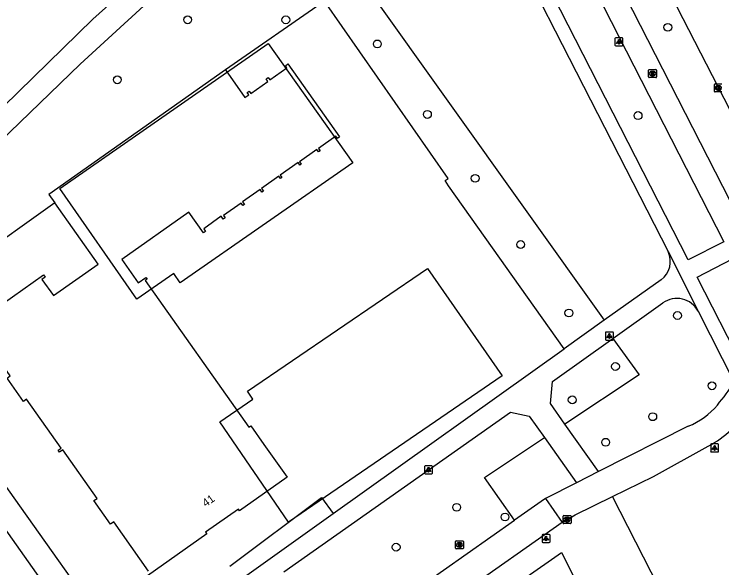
# Model space of a CAD drawing. Extents: x 159353 to 160616, y 385893 to 387321.
# Drawn here: x 159671.4 to 159759.9, y 386515.7 to 386585 of the extents above; entities that cross this region are included whole.
import ezdxf

# ---------------------------------------------------------------- set-up
doc = ezdxf.new("R2010")
doc.units = 0
for name, color, linetype in [('IMGEO_Boom', 7, 'Continuous'), ('IMGEO_Fietspad_gesloten', 7, 'Continuous'), ('IMGEO_Fietspad_open', 7, 'Continuous'), ('IMGEO_Groenvoorziening', 7, 'Continuous'), ('IMGEO_Hek', 7, 'Continuous'), ('IMGEO_Kolk', 7, 'Continuous'), ('IMGEO_Lichtpunt', 7, 'Continuous'), ('IMGEO_Pand', 7, 'Continuous'), ('IMGEO_Pand_nummerreeks', 7, 'Continuous'), ('IMGEO_Pand_vergunning_verleend', 7, 'Continuous'), ('IMGEO_Rijbaan_lokaal_gesloten', 7, 'Continuous'), ('IMGEO_Rioolput', 7, 'Continuous'), ('IMGEO_Voetpad_halfverhard', 7, 'Continuous'), ('IMGEO_Voetpad_open', 7, 'Continuous')]:
    doc.layers.add(name, color=color, linetype=linetype)

msp = doc.modelspace()

# ---------------------------------------------------------------- linework, layer by layer
at = {"layer": 'IMGEO_Boom'}
for centre in [(159693.119, 386584.248), (159705.383, 386584.237), (159753.122, 386583.311), (159716.811, 386581.232), (159684.331, 386576.75), (159723.075, 386572.418), (159749.399, 386572.275), (159729.038, 386564.43), (159734.733, 386556.151), (159740.757, 386547.591), (159754.328, 386547.27), (159746.572, 386540.9), (159758.637, 386538.489), (159741.173, 386536.729), (159751.233, 386534.619), (159745.343, 386531.429), (159726.726, 386523.297), (159732.776, 386522.089), (159719.166, 386518.31)]:
    msp.add_circle(centre, 0.489, dxfattribs=at)
at = {"layer": 'IMGEO_Fietspad_gesloten'}
for points in [[(159762.831, 386557.859), (159731.872, 386618.458)], [(159729.174, 386617.087), (159760.103, 386556.503)], [(159755.667, 386533.427), (159744.465, 386527.761)], [(159746.188, 386524.627), (159751.341, 386527.146), (159758.173, 386530.955)], [(159744.465, 386527.761), (159741.685, 386526.355)], [(159741.685, 386526.355), (159737.837, 386524.409)], [(159737.837, 386524.409), (159739.906, 386521.405)], [(159739.906, 386521.405), (159741.53, 386522.35), (159746.188, 386524.627)]]:
    msp.add_lwpolyline(points, dxfattribs=at)
for centre, radius, start, end in [((159741.685, 386551.271), 23.266, 319.25567, 327.94118), ((159752.071, 386542.184), 9.466, 292.32378, 319.89716), ((159751.678, 386543.246), 13.902, 297.85443, 326.76071)]:
    msp.add_arc(centre, radius, start, end, dxfattribs=at)
at = {"layer": 'IMGEO_Fietspad_open'}
for points in [[(159737.837, 386524.409), (159737.692, 386524.333), (159733.956, 386521.697)], [(159713.275, 386507.109), (159733.956, 386521.697)], [(159739.906, 386521.405), (159727.124, 386512.381)]]:
    msp.add_lwpolyline(points, dxfattribs=at)
at = {"layer": 'IMGEO_Groenvoorziening'}
for points in [[(159706.083, 386601.493), (159745.173, 386546.684)], [(159740.145, 386543.095), (159725.723, 386563.506), (159725.274, 386564.141), (159725.658, 386564.413), (159710.208, 386586.565), (159697.822, 386577.978)], [(159676.524, 386561.361), (159655.734, 386546.537)], [(159746.256, 386544.401), (159749.522, 386539.867), (159740.254, 386533.705)], [(159733.956, 386521.697), (159730.196, 386527.018), (159737.694, 386532.003)]]:
    msp.add_lwpolyline(points, dxfattribs=at)
at = {"layer": 'IMGEO_Hek'}
msp.add_lwpolyline([(159698.374, 386515.93), (159709.855, 386524.513), (159711.29, 386522.503)], dxfattribs=at)
at = {"layer": 'IMGEO_Kolk'}
for p, q in [((159758.942, 386575.305), (159758.942, 386576.157)), ((159759.017, 386576.231), (159759.869, 386576.231)), ((159759.43, 386576.011), (159759.455, 386576.011)), ((159759.869, 386575.231), (159759.017, 386575.231)), ((159759.453, 386575.451), (159759.428, 386575.451)), ((159740.031, 386521.343), (159740.031, 386522.195)), ((159740.106, 386522.269), (159740.958, 386522.269)), ((159740.519, 386522.049), (159740.544, 386522.049)), ((159741.032, 386522.195), (159741.032, 386521.343)), ((159740.958, 386521.269), (159740.106, 386521.269)), ((159740.542, 386521.489), (159740.517, 386521.489))]:
    msp.add_line(p, q, dxfattribs=at)
for points in [[(159758.942, 386575.305), (159758.942, 386576.157)], [(159759.017, 386576.231), (159759.869, 386576.231)], [(159759.869, 386575.231), (159759.017, 386575.231)], [(159759.263, 386575.931), (159759.386, 386575.931), (159759.386, 386575.78), (159759.516, 386575.931), (159759.68, 386575.931), (159759.534, 386575.78), (159759.687, 386575.531), (159759.535, 386575.531), (159759.45, 386575.695), (159759.386, 386575.628), (159759.386, 386575.531), (159759.263, 386575.531), (159759.263, 386575.931)], [(159740.031, 386521.343), (159740.031, 386522.195)], [(159740.106, 386522.269), (159740.958, 386522.269)], [(159741.032, 386522.195), (159741.032, 386521.343)], [(159740.958, 386521.269), (159740.106, 386521.269)], [(159740.352, 386521.969), (159740.475, 386521.969), (159740.475, 386521.818), (159740.605, 386521.969), (159740.769, 386521.969), (159740.623, 386521.818), (159740.776, 386521.569), (159740.624, 386521.569), (159740.539, 386521.733), (159740.475, 386521.666), (159740.475, 386521.569), (159740.352, 386521.569), (159740.352, 386521.969)]]:
    msp.add_lwpolyline(points, dxfattribs=at)
for centre, start, end in [((159759.019, 386576.155), 91.55205, 178.44795), ((159759.019, 386576.155), 91.55205, 178.44795), ((159759.019, 386575.307), 181.55205, 268.44795), ((159759.019, 386575.307), 181.55205, 268.44795), ((159740.108, 386522.193), 91.55205, 178.44795), ((159740.108, 386522.193), 91.55205, 178.44795), ((159740.956, 386522.193), 1.55205, 88.44795), ((159740.956, 386522.193), 1.55205, 88.44795), ((159740.108, 386521.345), 181.55205, 268.44795), ((159740.108, 386521.345), 181.55205, 268.44795), ((159740.956, 386521.345), 271.55205, 358.44795), ((159740.956, 386521.345), 271.55205, 358.44795)]:
    msp.add_arc(centre, 0.0765, start, end, dxfattribs=at)
for centre, major_axis, ratio, start_param, end_param in [((159759.429, 386575.731), (-0.387, 0.002), 0.722429, 4.712389, 7.853982), ((159759.454, 386575.731), (-0.39, 0.002), 0.717154, 1.570796, 4.712389), ((159740.518, 386521.769), (-0.387, 0.002), 0.722429, 4.712389, 7.853982), ((159740.543, 386521.769), (-0.39, 0.002), 0.717154, 1.570796, 4.712389)]:
    msp.add_ellipse(centre, major_axis=major_axis, ratio=ratio, start_param=start_param, end_param=end_param, dxfattribs=at)
at = {"layer": 'IMGEO_Lichtpunt'}
for p, q in [((159746.509, 386581.905), (159746.509, 386581.098)), ((159746.509, 386581.905), (159746.509, 386581.098)), ((159747.411, 386582), (159746.603, 386582)), ((159747.411, 386582), (159746.603, 386582)), ((159747.505, 386581.098), (159747.505, 386581.905)), ((159747.505, 386581.098), (159747.505, 386581.905)), ((159746.603, 386581.004), (159747.411, 386581.004)), ((159746.603, 386581.004), (159747.411, 386581.004)), ((159745.316, 386545.115), (159745.316, 386544.308)), ((159745.316, 386545.115), (159745.316, 386544.308)), ((159746.218, 386545.21), (159745.41, 386545.21)), ((159746.218, 386545.21), (159745.41, 386545.21)), ((159746.312, 386544.308), (159746.312, 386545.115)), ((159746.312, 386544.308), (159746.312, 386545.115)), ((159745.41, 386544.214), (159746.218, 386544.214)), ((159745.41, 386544.214), (159746.218, 386544.214)), ((159758.472, 386531.117), (159758.472, 386530.31)), ((159758.472, 386531.117), (159758.472, 386530.31)), ((159759.374, 386531.212), (159758.566, 386531.212)), ((159759.374, 386531.212), (159758.566, 386531.212)), ((159759.468, 386530.31), (159759.468, 386531.117)), ((159759.468, 386530.31), (159759.468, 386531.117)), ((159758.566, 386530.216), (159759.374, 386530.216)), ((159758.566, 386530.216), (159759.374, 386530.216)), ((159722.706, 386528.385), (159722.706, 386527.578)), ((159722.706, 386528.385), (159722.706, 386527.578)), ((159723.608, 386528.48), (159722.8, 386528.48)), ((159723.608, 386528.48), (159722.8, 386528.48)), ((159723.702, 386527.578), (159723.702, 386528.385)), ((159723.702, 386527.578), (159723.702, 386528.385)), ((159722.8, 386527.484), (159723.608, 386527.484)), ((159722.8, 386527.484), (159723.608, 386527.484)), ((159737.406, 386519.794), (159737.406, 386518.987)), ((159737.406, 386519.794), (159737.406, 386518.987)), ((159738.308, 386519.889), (159737.5, 386519.889)), ((159738.308, 386519.889), (159737.5, 386519.889)), ((159738.402, 386518.987), (159738.402, 386519.794)), ((159738.402, 386518.987), (159738.402, 386519.794)), ((159737.5, 386518.893), (159738.308, 386518.893)), ((159737.5, 386518.893), (159738.308, 386518.893))]:
    msp.add_line(p, q, dxfattribs=at)
for points in [[(159746.883, 386581.569), (159746.922, 386581.541), (159746.734, 386581.279), (159746.696, 386581.306), (159746.883, 386581.569)], [(159746.985, 386581.521), (159747.032, 386581.521), (159747.032, 386581.199), (159746.985, 386581.199), (159746.985, 386581.521)], [(159747.095, 386581.541), (159747.133, 386581.568), (159747.32, 386581.306), (159747.281, 386581.278), (159747.095, 386581.541)], [(159745.69, 386544.779), (159745.729, 386544.751), (159745.541, 386544.489), (159745.503, 386544.516), (159745.69, 386544.779)], [(159745.792, 386544.731), (159745.839, 386544.731), (159745.839, 386544.409), (159745.792, 386544.409), (159745.792, 386544.731)], [(159745.902, 386544.751), (159745.94, 386544.778), (159746.127, 386544.516), (159746.088, 386544.488), (159745.902, 386544.751)], [(159758.846, 386530.781), (159758.885, 386530.753), (159758.697, 386530.491), (159758.659, 386530.518), (159758.846, 386530.781)], [(159758.948, 386530.733), (159758.995, 386530.733), (159758.995, 386530.411), (159758.948, 386530.411), (159758.948, 386530.733)], [(159759.058, 386530.753), (159759.096, 386530.78), (159759.283, 386530.518), (159759.244, 386530.49), (159759.058, 386530.753)], [(159723.08, 386528.049), (159723.119, 386528.021), (159722.931, 386527.759), (159722.893, 386527.786), (159723.08, 386528.049)], [(159723.182, 386528.001), (159723.229, 386528.001), (159723.229, 386527.679), (159723.182, 386527.679), (159723.182, 386528.001)], [(159723.292, 386528.021), (159723.33, 386528.048), (159723.517, 386527.786), (159723.478, 386527.758), (159723.292, 386528.021)], [(159737.78, 386519.458), (159737.819, 386519.43), (159737.631, 386519.168), (159737.593, 386519.195), (159737.78, 386519.458)], [(159737.882, 386519.41), (159737.929, 386519.41), (159737.929, 386519.088), (159737.882, 386519.088), (159737.882, 386519.41)], [(159737.992, 386519.43), (159738.03, 386519.457), (159738.217, 386519.195), (159738.178, 386519.167), (159737.992, 386519.43)]]:
    msp.add_lwpolyline(points, dxfattribs=at)
for centre in [(159747.008, 386581.703), (159745.815, 386544.913), (159758.971, 386530.915), (159723.205, 386528.183), (159737.905, 386519.592)]:
    msp.add_circle(centre, 0.0994, dxfattribs=at)
for centre, start, end in [((159746.603, 386581.905), 90, 180), ((159746.603, 386581.905), 90, 180), ((159747.411, 386581.905), 0, 90), ((159747.411, 386581.905), 0, 90), ((159746.603, 386581.098), 180, 270), ((159746.603, 386581.098), 180, 270), ((159747.411, 386581.098), 270, 0), ((159747.411, 386581.098), 270, 360), ((159745.41, 386545.115), 90, 180), ((159745.41, 386545.115), 90, 180), ((159746.218, 386545.115), 0, 90), ((159746.218, 386545.115), 0, 90), ((159745.41, 386544.308), 180, 270), ((159745.41, 386544.308), 180, 270), ((159746.218, 386544.308), 270, 0), ((159746.218, 386544.308), 270, 360), ((159758.566, 386531.117), 90, 180), ((159758.566, 386531.117), 90, 180), ((159759.374, 386531.117), 0, 90), ((159759.374, 386531.117), 0, 90), ((159758.566, 386530.31), 180, 270), ((159758.566, 386530.31), 180, 270), ((159759.374, 386530.31), 270, 0), ((159759.374, 386530.31), 270, 360), ((159722.8, 386528.385), 90, 180), ((159722.8, 386528.385), 90, 180), ((159723.608, 386528.385), 0, 90), ((159723.608, 386528.385), 0, 90), ((159722.8, 386527.578), 180, 270), ((159722.8, 386527.578), 180, 270), ((159723.608, 386527.578), 270, 0), ((159723.608, 386527.578), 270, 360), ((159737.5, 386519.794), 90, 180), ((159737.5, 386519.794), 90, 180), ((159738.308, 386519.794), 0, 90), ((159738.308, 386519.794), 0, 90), ((159737.5, 386518.987), 180, 270), ((159737.5, 386518.987), 180, 270), ((159738.308, 386518.987), 270, 0), ((159738.308, 386518.987), 270, 360)]:
    msp.add_arc(centre, 0.0946, start, end, dxfattribs=at)
at = {"layer": 'IMGEO_Pand'}
for points in [[(159697.822, 386577.978), (159700.26, 386574.525), (159700.755, 386574.875), (159700.553, 386575.16), (159700.8, 386575.334), (159701.006, 386575.042), (159703.14, 386576.548), (159702.922, 386576.857), (159703.185, 386577.042), (159703.401, 386576.736), (159705.516, 386578.229), (159705.325, 386578.5), (159705.645, 386578.726), (159712.088, 386569.6), (159711.823, 386569.413), (159711.626, 386569.692), (159709.455, 386568.16), (159709.653, 386567.88), (159709.46, 386567.744), (159709.264, 386568.022), (159707.086, 386566.484), (159707.287, 386566.199), (159707.131, 386566.089), (159706.919, 386566.39), (159704.686, 386564.814), (159704.892, 386564.522), (159704.733, 386564.409), (159704.525, 386564.703), (159702.345, 386563.164), (159702.573, 386562.842), (159702.383, 386562.708), (159702.162, 386563.022), (159699.978, 386561.48), (159700.207, 386561.156), (159700.016, 386561.021), (159699.795, 386561.334), (159697.595, 386559.78), (159697.798, 386559.493), (159697.563, 386559.327), (159697.316, 386559.677), (159695.12, 386558.126), (159695.351, 386557.8), (159695.093, 386557.618), (159693.274, 386560.194), (159684.884, 386554.27), (159686.929, 386551.373), (159687.876, 386552.042), (159688.035, 386551.817), (159687.802, 386551.652), (159700.743, 386533.321), (159700.99, 386533.495), (159702.648, 386531.146), (159705.532, 386527.061), (159699.602, 386522.875), (159699.458, 386523.079), (159695.357, 386520.203), (159695.519, 386519.974), (159688.091, 386514.73)], [(159697.822, 386577.978), (159675.779, 386562.416), (159676.524, 386561.361)], [(159688.216, 386515.317), (159683.872, 386521.47), (159683.481, 386521.193), (159681.403, 386524.136), (159681.789, 386524.408), (159677.512, 386530.466), (159677.11, 386530.181), (159676.93, 386530.436), (159677.31, 386530.705), (159672.994, 386536.818), (159672.606, 386536.543), (159670.547, 386539.46), (159670.945, 386539.74), (159666.629, 386545.853), (159666.251, 386545.586), (159666.011, 386545.926), (159675.107, 386552.347), (159675.297, 386552.078), (159674.899, 386551.798), (159676.33, 386549.771), (159681.926, 386553.709), (159676.524, 386561.361)]]:
    msp.add_lwpolyline(points, dxfattribs=at)
at = {"layer": 'IMGEO_Pand_vergunning_verleend'}
for points in [[(159677.12, 386563.169), (159703.192, 386581.291), (159713.742, 386566.349), (159692.187, 386551.367), (159691.382, 386552.525), (159686.754, 386549.309), (159677.12, 386563.169)], [(159697.123, 386534.002), (159701.265, 386536.836), (159700.607, 386537.798), (159723.072, 386553.166), (159732.429, 386539.714), (159705.717, 386521.44), (159697.123, 386534.002)]]:
    msp.add_lwpolyline(points, dxfattribs=at)
at = {"layer": 'IMGEO_Rijbaan_lokaal_gesloten'}
msp.add_lwpolyline([(159736.391, 386620.747), (159748.365, 386597.323), (159764.513, 386565.852), (159767.368, 386560.207)], dxfattribs=at)
at = {"layer": 'IMGEO_Rioolput'}
for p, q in [((159750.707, 386577.1), (159750.707, 386577.952)), ((159750.782, 386578.026), (159751.634, 386578.026)), ((159751.195, 386577.806), (159751.22, 386577.806)), ((159751.708, 386577.952), (159751.708, 386577.1)), ((159751.634, 386577.026), (159750.782, 386577.026)), ((159751.218, 386577.246), (159751.193, 386577.246)), ((159726.578, 386518.177), (159726.578, 386519.029)), ((159726.653, 386519.103), (159727.505, 386519.103)), ((159727.066, 386518.883), (159727.091, 386518.883)), ((159727.579, 386519.029), (159727.579, 386518.177)), ((159727.505, 386518.103), (159726.653, 386518.103)), ((159727.089, 386518.323), (159727.064, 386518.323))]:
    msp.add_line(p, q, dxfattribs=at)
for points in [[(159750.707, 386577.1), (159750.707, 386577.952)], [(159750.782, 386578.026), (159751.634, 386578.026)], [(159751.708, 386577.952), (159751.708, 386577.1)], [(159751.634, 386577.026), (159750.782, 386577.026)], [(159751.296, 386577.724), (159751.044, 386577.726), (159751.044, 386577.326)], [(159751.044, 386577.326), (159751.168, 386577.326), (159751.168, 386577.488), (159751.179, 386577.488)], [(159751.222, 386577.645), (159751.168, 386577.645), (159751.168, 386577.564)], [(159751.168, 386577.564), (159751.22, 386577.564)], [(159751.226, 386577.459), (159751.297, 386577.326), (159751.437, 386577.326), (159751.372, 386577.452)], [(159726.578, 386518.177), (159726.578, 386519.029)], [(159726.653, 386519.103), (159727.505, 386519.103)], [(159727.167, 386518.801), (159726.915, 386518.803), (159726.915, 386518.403)], [(159726.915, 386518.403), (159727.039, 386518.403), (159727.039, 386518.565), (159727.05, 386518.565)], [(159727.093, 386518.722), (159727.039, 386518.722), (159727.039, 386518.641)], [(159727.039, 386518.641), (159727.091, 386518.641)], [(159727.097, 386518.536), (159727.168, 386518.403), (159727.308, 386518.403), (159727.243, 386518.529)], [(159727.579, 386519.029), (159727.579, 386518.177)], [(159727.505, 386518.103), (159726.653, 386518.103)]]:
    msp.add_lwpolyline(points, dxfattribs=at)
for centre, radius, start, end in [((159750.784, 386577.95), 0.0765, 91.55205, 178.44795), ((159750.784, 386577.95), 0.0765, 91.55205, 178.44795), ((159751.632, 386577.95), 0.0765, 1.55205, 88.44795), ((159751.632, 386577.95), 0.0765, 1.55205, 88.44795), ((159750.784, 386577.102), 0.0765, 181.55205, 268.44795), ((159750.784, 386577.102), 0.0765, 181.55205, 268.44795), ((159751.178, 386577.435), 0.0533, 26.02933, 88.69889), ((159751.204, 386577.753), 0.19, 274.7715, 282.96867), ((159751.228, 386577.549), 0.0964, 77.00612, 93.18647), ((159751.242, 386577.606), 0.0378, 276.66336, 79.67722), ((159751.295, 386577.614), 0.109, 350.36119, 89.41601), ((159751.293, 386577.614), 0.112, 277.58423, 350.98172), ((159751.277, 386577.399), 0.108, 29.51342, 73.79051), ((159751.632, 386577.102), 0.0765, 271.55205, 358.44795), ((159751.632, 386577.102), 0.0765, 271.55205, 358.44795), ((159726.655, 386519.027), 0.0765, 91.55205, 178.44795), ((159726.655, 386519.027), 0.0765, 91.55205, 178.44795), ((159727.049, 386518.512), 0.0533, 26.02933, 88.69889), ((159727.075, 386518.83), 0.19, 274.7715, 282.96867), ((159727.099, 386518.626), 0.0964, 77.00612, 93.18647), ((159727.113, 386518.683), 0.0378, 276.66336, 79.67722), ((159727.166, 386518.691), 0.109, 350.36119, 89.41601), ((159727.164, 386518.691), 0.112, 277.58423, 350.98172), ((159727.148, 386518.476), 0.108, 29.51342, 73.79051), ((159727.503, 386519.027), 0.0765, 1.55205, 88.44795), ((159727.503, 386519.027), 0.0765, 1.55205, 88.44795), ((159726.655, 386518.179), 0.0765, 181.55205, 268.44795), ((159726.655, 386518.179), 0.0765, 181.55205, 268.44795), ((159727.503, 386518.179), 0.0765, 271.55205, 358.44795), ((159727.503, 386518.179), 0.0765, 271.55205, 358.44795)]:
    msp.add_arc(centre, radius, start, end, dxfattribs=at)
for centre, major_axis, ratio, start_param, end_param in [((159751.194, 386577.526), (-0.387, 0.002), 0.722429, 4.712389, 7.853982), ((159751.219, 386577.526), (-0.39, 0.002), 0.717154, 1.570796, 4.712389), ((159727.065, 386518.603), (-0.387, 0.002), 0.722429, 4.712389, 7.853982), ((159727.09, 386518.603), (-0.39, 0.002), 0.717154, 1.570796, 4.712389)]:
    msp.add_ellipse(centre, major_axis=major_axis, ratio=ratio, start_param=start_param, end_param=end_param, dxfattribs=at)
at = {"layer": 'IMGEO_Voetpad_halfverhard'}
for points in [[(159634.736, 386539.418), (159664.489, 386567.947), (159681.27, 386584.321), (159690.686, 386592.788), (159706.682, 386605.448)], [(159651.927, 386551.906), (159679.699, 386578.71), (159691.633, 386589.707), (159700.378, 386596.969), (159706.083, 386601.493)]]:
    msp.add_lwpolyline(points, dxfattribs=at)
at = {"layer": 'IMGEO_Voetpad_open'}
for points in [[(159723.124, 386614.022), (159753.143, 386555.26)], [(159760.103, 386556.503), (159755.671, 386554.225), (159724.727, 386614.834)], [(159753.143, 386555.26), (159753.146, 386555.261), (159756.902, 386547.807)], [(159762.483, 386540.891), (159756.788, 386552.065), (159761.201, 386554.351)], [(159752.276, 386551.753), (159745.173, 386546.684)], [(159746.256, 386544.401), (159752.514, 386548.855)], [(159756.902, 386547.807), (159761.403, 386538.922)], [(159655.734, 386546.537), (159681.631, 386510.015)], [(159745.173, 386546.684), (159740.145, 386543.095)], [(159740.254, 386533.705), (159738.447, 386536.256), (159738.717, 386539.034), (159746.256, 386544.401)], [(159688.083, 386505.941), (159689.848, 386507.201), (159699.615, 386514.171), (159711.29, 386522.503), (159740.145, 386543.095)], [(159705.122, 386515.232), (159733.457, 386535.197), (159735.783, 386534.707), (159737.694, 386532.003)], [(159744.465, 386527.761), (159740.254, 386533.705)], [(159737.694, 386532.003), (159741.685, 386526.355)], [(159667.147, 386524.973), (159678.18, 386509.396)], [(159806.88, 386450.267), (159788.823, 386441.192), (159758.772, 386500), (159746.188, 386524.627)], [(159730.408, 386511.042), (159739.814, 386517.637), (159743.087, 386511.24)]]:
    msp.add_lwpolyline(points, dxfattribs=at)
for centre, radius, start, end in [((159750.643, 386554.017), 2.792, 305.80393, 26.42362), ((159754.257, 386546.444), 2.975, 27.26416, 125.87084)]:
    msp.add_arc(centre, radius, start, end, dxfattribs=at)

# ---------------------------------------------------------------- texts
at = {"layer": 'IMGEO_Pand_nummerreeks'}
msp.add_text('41', height=1, rotation=35.05356, dxfattribs=at).set_placement((159695.376, 386523.294))

doc.saveas('drawing.dxf')
